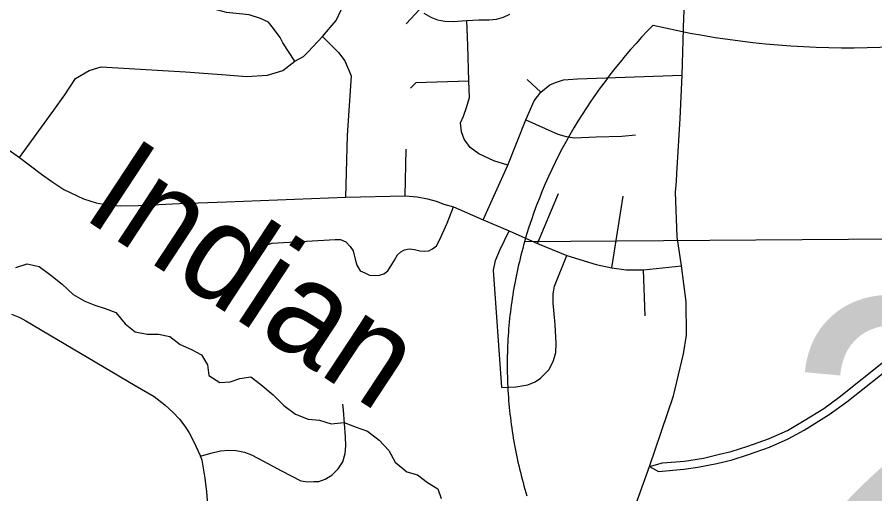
# Model space of a CAD drawing. Extents: x 114604 to 551442, y 316898 to 567001.
# Drawn here: x 165573 to 169955, y 438888 to 441321 of the extents above; entities that cross this region are included whole.
import ezdxf

# ---------------------------------------------------------------- set-up
doc = ezdxf.new("R2010")
doc.units = 0
for name, color, linetype in [('GE_P_Alignment', 7, 'Continuous'), ('GE_P_Alignment_100_Cardinal_Points', 7, 'Continuous'), ('PM_P_Cells', 7, 'Continuous'), ('PM_P_Stop_Line', 7, 'Continuous')]:
    doc.layers.add(name, color=color, linetype=linetype)

msp = doc.modelspace()

# ---------------------------------------------------------------- linework, layer by layer
at = {"layer": 'GE_P_Alignment'}
msp.add_line((173604.2, 440212.9), (168165.2, 440173.7), dxfattribs=at)
msp.add_line((173604.2, 440212.9), (168165.2, 440173.7), dxfattribs=at)
msp.add_lwpolyline([(168165.2, 440173.7), (168160.5, 440157), (168155.9, 440140.2), (168151.4, 440123.5), (168147.1, 440106.7), (168142.9, 440089.8), (168138.8, 440073), (168134.9, 440056.1), (168131, 440039.1), (168127.3, 440022.2), (168123.8, 440005.2), (168120.3, 439988.2), (168117, 439971.2), (168113.8, 439954.1), (168110.8, 439937), (168107.8, 439919.9), (168105, 439902.8), (168102.4, 439885.6), (168099.8, 439868.4), (168097.4, 439851.3), (168095.1, 439834), (168093, 439816.8), (168091, 439799.5), (168089.1, 439782.3), (168087.3, 439765), (168085.7, 439747.7), (168084.2, 439730.4), (168082.9, 439713), (168081.7, 439695.7), (168080.6, 439678.3), (168079.6, 439660.9), (168078.8, 439643.5), (168078.1, 439626.1), (168077.6, 439608.7), (168077.2, 439591.3), (168076.9, 439573.8), (168076.7, 439556.4), (168076.7, 439539), (168076.9, 439521.5), (168077.1, 439504), (168077.5, 439486.6), (168078.1, 439469.1), (168078.7, 439451.6), (168079.5, 439434.1), (168080.5, 439416.6), (168081.6, 439399.2), (168082.8, 439381.7), (168084.1, 439364.2), (168085.6, 439346.7), (168087.2, 439329.2), (168089, 439311.7), (168090.9, 439294.2), (168092.9, 439276.8), (168095.1, 439259.3), (168097.4, 439241.8), (168099.9, 439224.4), (168102.5, 439206.9), (168105.2, 439189.4), (168108, 439172), (168111, 439154.6), (168114.2, 439137.2), (168117.5, 439119.7), (168120.9, 439102.3), (168124.4, 439085), (168128.1, 439067.6), (168131.9, 439050.2), (168135.9, 439032.9), (168140, 439015.5), (168144.2, 438998.2), (168148.6, 438980.9), (168153.1, 438963.6), (168157.7, 438946.4), (168162.5, 438929.1), (168167.4, 438911.9), (168172.5, 438894.7), (168177.7, 438877.5)], dxfattribs=at)
for centre, ratio, start_param, end_param in [((169830, 443977.3), 0.800001, 4.415841, 5.008937), ((171592.4, 439555.6), 0.8, 2.47259, 2.911027)]:
    msp.add_ellipse(centre, major_axis=(3515.7, 25.3), ratio=ratio, start_param=start_param, end_param=end_param, dxfattribs=at)
at = {"layer": 'GE_P_Alignment_100_Cardinal_Points'}
for p, q in [((168179, 441003.1), (168248.5, 440938)), ((167555.2, 440408.5), (167560, 440647.3)), ((168231.9, 440165.6), (168338.6, 440421.6)), ((168611.6, 440042.2), (168668.5, 440407.9)), ((168782.3, 439797.3), (168772.5, 440032.1))]:
    msp.add_line(p, q, dxfattribs=at)
for points in [[(168941.3, 440483.1), (168944, 440522.5), (168961.3, 440804.2), (168970.6, 441024.2), (168980, 441321), (169017.9, 441893.2), (169024.7, 442179.6), (169062, 442807), (169114.2, 443846.6)], [(166991.5, 441097.1), (166929.7, 441189.8), (166917.3, 441217.2), (166883.4, 441262.7), (166857.2, 441294.6), (166815.8, 441314.2), (166757.7, 441332.1), (166643.1, 441345), (166578.8, 441361.3), (166515.9, 441405.1), (166488.2, 441435.5), (166475.8, 441465.9), (166460.2, 441516.2), (166456.8, 441558.9), (166476.2, 441833.9), (166494.7, 442135.1)], [(165585.4, 440604.6), (165759.6, 440845.4), (165817, 440925.3), (165871.4, 441008.1), (165941.3, 441048.3), (166002.3, 441067.1), (166087.8, 441061.6), (166433, 441042.7), (166640.8, 441025.8), (166744.7, 441017.4), (166851.5, 441024.3), (166930.7, 441049.3), (166991.5, 441097.1), (167035.6, 441120.3), (167059.8, 441143.4), (167132.6, 441221.8), (167203.7, 441304.7), (167229.3, 441358.4)], [(167560.4, 441286.8), (167629.3, 441360)], [(167651.5, 441340.5), (167686.8, 441320.3), (167720.4, 441306.6), (167758.1, 441300.4), (167800.6, 441298.2), (167870.9, 441303.6), (167931.4, 441306.5), (167984.5, 441307.7), (168022.9, 441311.3), (168057.2, 441320.5), (168090.6, 441335.5)], [(168080.6, 440566), (168008.5, 440588.4), (167931.4, 440623.8), (167887, 440656.2), (167857.2, 440698.5), (167843.9, 440736), (167838.7, 440781.7), (167853.1, 440816.2), (167870.8, 440865.4), (167883.5, 440911.3), (167881.3, 440996.3), (167875.1, 441176.1), (167870.9, 441303.6)], [(167132.6, 441221.8), (167214.1, 441141.4), (167248, 441097.4), (167279.3, 441021.4), (167258.4, 440716.5), (167249.8, 440401.7)], [(167582.3, 440958.1), (167611.5, 440987.8), (167662.2, 440989.8), (167881.3, 440996.3)], [(167954.3, 440287), (168080.6, 440566), (168172.1, 440797.3), (168214.9, 440894.3), (168248.5, 440938), (168295.3, 440975.8), (168323.1, 440988.1), (168364, 441001.7), (168435.3, 441007), (168970.6, 441024.2)], [(168172.1, 440797.3), (168270.6, 440752.1), (168336.2, 440723.2), (168378.8, 440712), (168419.7, 440705.8), (168530.9, 440709.9), (168661.7, 440714.1), (168732, 440721.1)], [(165443.5, 440703.4), (165585.4, 440604.6), (165696.7, 440519.6), (165750.1, 440482), (165812.3, 440441.2), (165911.4, 440393.1), (165976.7, 440374), (166033.2, 440363.6), (166099.5, 440357.6), (166190.6, 440360.4), (166403.3, 440370.6), (166643.2, 440377.8), (167249.8, 440401.7), (167555.2, 440408.5), (167616.9, 440403.1), (167668.9, 440393.9), (167713.6, 440382.5), (167753.3, 440366.7), (167802.4, 440353.4), (167954.3, 440287), (168087.2, 440230.1), (168231.9, 440165.6), (168382.3, 440104), (168531, 440057.8), (168611.6, 440042.2), (168684, 440031.5), (168772.5, 440032.1), (168967.9, 440051.3)], [(168803.9, 439027.3), (168926.8, 439388.7), (168978.4, 439601.8), (168992.2, 439698.6), (168991, 439867.7), (168967.9, 440051.3), (168945.1, 440199.8), (168937.4, 440426.9), (168941.3, 440483.1)], [(166844.7, 440157.7), (166876.3, 440166.8), (167198, 440186.9), (167225.8, 440185.8), (167252.5, 440173.4), (167274.2, 440150.7), (167289.6, 440128), (167300, 440085), (167307.8, 440054.7), (167325.8, 440026.9), (167348.7, 440015.7), (167373.9, 440003.7), (167400.2, 440001.9), (167424.1, 440003.6), (167447, 440011.5), (167466.9, 440026.3), (167482.9, 440049.4), (167500.2, 440081.2), (167517.1, 440107.2), (167533.1, 440123), (167552.6, 440132.9), (167575.5, 440137.9), (167602.3, 440134.7), (167631.2, 440127.6), (167651.7, 440125.8), (167675.6, 440128.9), (167694.6, 440137.8), (167715, 440154.5), (167730.9, 440182), (167769.8, 440269.2), (167802.4, 440353.4)], [(168050, 439430.8), (168006.2, 440029), (168016.3, 440078.2), (168039.7, 440132), (168087.2, 440230.1)], [(168050, 439430.8), (168120.7, 439434.3), (168182.4, 439443.7), (168219.5, 439459.6), (168246.1, 439478.4), (168290.5, 439523.4), (168314, 439569), (168325.6, 439609.3), (168326.8, 439654.7), (168321.6, 439752.2), (168311.1, 439860.8), (168310.8, 439908.4), (168318, 439947.2), (168382.3, 440104)], [(165544.3, 439804.4), (165586.7, 439787.3), (165618.1, 439771.5), (166176.2, 439441.5), (166272.4, 439384.4), (166327.4, 439343), (166370.3, 439303), (166402.4, 439269.8), (166429.3, 439232.8), (166451.6, 439198.7), (166468.5, 439166.9), (166486.3, 439132.1), (166508.9, 439079.7)], [(168803.9, 439027.3), (168870.7, 439045.9), (168983.1, 439055.4), (169079.3, 439070.2), (169161.2, 439090.1), (169221.5, 439104.3), (169306, 439130.7), (169412.3, 439168.7), (169508.2, 439211.5), (169594.7, 439262.5), (169694.5, 439323.2), (169772.8, 439380.9), (170017.1, 439575.2)], [(168803.9, 439027.3), (168849.1, 439001.8), (168979.1, 439013.8), (169051.4, 439024.7), (169148.4, 439043.2), (169225.7, 439061.6), (169310.2, 439088), (169416.5, 439126), (169512.4, 439168.8), (169593.4, 439213), (169721.2, 439292.7), (169812.9, 439357.4), (170024.9, 439525.4)], [(166508.9, 439079.7), (166561.7, 439096.2), (166611.1, 439107.2), (166654.4, 439111.3), (166692.4, 439109.3), (166734.2, 439100.4), (166770, 439087), (166831.8, 439054.8), (166923.8, 439005.4), (167023.1, 438954.6), (167057.9, 438948.7), (167089, 438950.3), (167114.3, 438950.9), (167146.3, 438963.3), (167180.1, 438982.6), (167212.8, 439015), (167236.9, 439050.7), (167248.7, 439094.2), (167252.8, 439132.4), (167249.8, 439179.3), (167241, 439315.5), (167236.6, 439345.7)], [(166600.2, 438261.1), (166590.9, 438281.5), (166580.7, 438395.6), (166564.6, 438612.4), (166541.6, 438898.5), (166533.8, 438967.9), (166523.5, 439028.6), (166517.7, 439059.5), (166508.9, 439079.7)], [(168442.9, 438209.9), (168553.4, 438399.1), (168601.8, 438478.6), (168624.8, 438520.5), (168656.8, 438596.5), (168676.8, 438659.4), (168718.5, 438791.7), (168803.9, 439027.3)]]:
    msp.add_lwpolyline(points, dxfattribs=at)
at = {"layer": 'PM_P_Cells'}
msp.add_lwpolyline([(165565.8, 440043.5), (165623.9, 440061.2), (165685.8, 440048.8), (165745.6, 440004.3), (165803.3, 439957.8), (165859, 439905.4), (165918.9, 439870.9), (165970.7, 439850.6), (166022.7, 439834.2), (166076.5, 439813.8), (166124.2, 439755.4), (166176, 439715), (166237.9, 439702.6), (166295.9, 439702.3), (166353.9, 439691.9), (166405.7, 439649.5), (166463.5, 439625.1), (166515.4, 439596.7), (166545.1, 439546.4), (166552.8, 439492.2), (166608.6, 439455.8), (166660.6, 439459.5), (166710.7, 439477.2), (166766.8, 439484.9), (166818.6, 439446.5), (166880.3, 439394), (166936, 439339.5), (166995.7, 439295.1), (167059.6, 439268.6), (167117.6, 439264.3), (167177.5, 439245.9), (167243.5, 439251.5), (167305.4, 439229.1), (167363.3, 439208.7), (167423, 439162.2), (167472.7, 439109.8), (167504.4, 439049.4), (167564.1, 439000.9), (167618, 438984.6), (167669.8, 438946.2), (167721.7, 438913.8), (167739.4, 438863.5)], dxfattribs=at)

# ---------------------------------------------------------------- texts
at = {"layer": 'GE_P_Alignment'}
msp.add_text('270', height=1500.04, rotation=0.4127, dxfattribs=at).set_placement((169497.1, 438378.6))
at = {"layer": 'PM_P_Stop_Line'}
msp.add_text('Indian', height=499.99, rotation=326.5936, dxfattribs=at).set_placement((165893.7, 440304.6))

doc.saveas('drawing.dxf')
